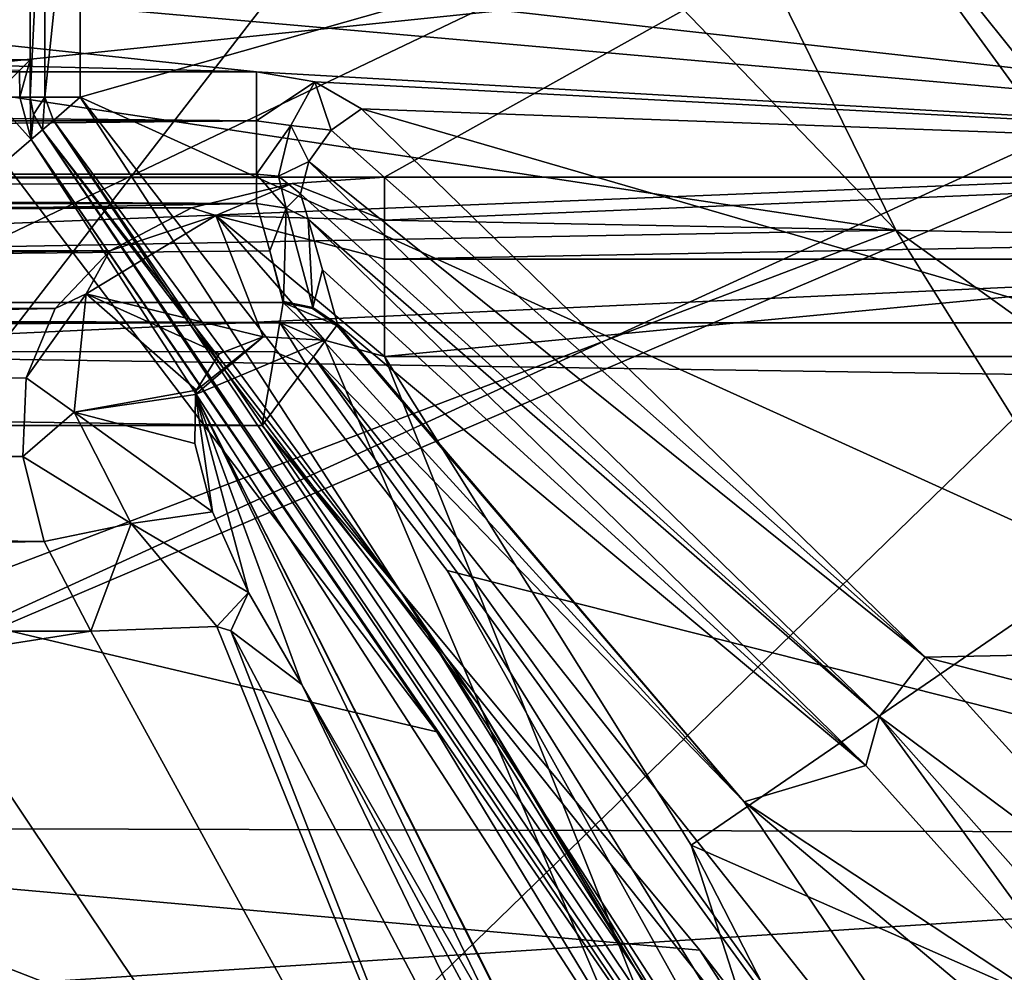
# Model space of a CAD drawing. Extents: x -252 to 252, y -10 to 685.
# Tile 589 of 656: x -105.02 to -103.05, y 614.68 to 616.58. Entities that reach past the tile are written whole.
import ezdxf

# ---------------------------------------------------------------- set-up
doc = ezdxf.new("R2010")
doc.units = 0
doc.header["$LTSCALE"] = 65.369103
for name, color, linetype in [('1634', 7, 'CONTINUOUS'), ('1637', 7, 'CONTINUOUS'), ('1638', 7, 'CONTINUOUS'), ('1656', 7, 'CONTINUOUS'), ('2515', 7, 'CONTINUOUS'), ('2516', 7, 'CONTINUOUS'), ('2517', 7, 'CONTINUOUS'), ('2519', 7, 'CONTINUOUS'), ('304', 7, 'CONTINUOUS'), ('307', 7, 'CONTINUOUS'), ('31', 7, 'CONTINUOUS'), ('313', 7, 'CONTINUOUS'), ('314', 7, 'CONTINUOUS'), ('315', 7, 'CONTINUOUS'), ('323', 7, 'CONTINUOUS'), ('324', 7, 'CONTINUOUS'), ('325', 7, 'CONTINUOUS'), ('334', 7, 'CONTINUOUS'), ('338', 7, 'CONTINUOUS'), ('339', 7, 'CONTINUOUS'), ('34', 7, 'CONTINUOUS'), ('340', 7, 'CONTINUOUS'), ('3593', 7, 'CONTINUOUS'), ('3598', 7, 'CONTINUOUS'), ('3599', 7, 'CONTINUOUS'), ('360', 7, 'CONTINUOUS'), ('3601', 7, 'CONTINUOUS'), ('3602', 7, 'CONTINUOUS'), ('3642', 7, 'CONTINUOUS'), ('3644', 7, 'CONTINUOUS'), ('3651', 7, 'CONTINUOUS'), ('3653', 7, 'CONTINUOUS'), ('3665', 7, 'CONTINUOUS'), ('3668', 7, 'CONTINUOUS'), ('3673', 7, 'CONTINUOUS'), ('3674', 7, 'CONTINUOUS'), ('370', 7, 'CONTINUOUS'), ('3906', 7, 'CONTINUOUS'), ('436', 7, 'CONTINUOUS'), ('438', 7, 'CONTINUOUS'), ('439', 7, 'CONTINUOUS'), ('440', 7, 'CONTINUOUS'), ('491', 7, 'CONTINUOUS'), ('492', 7, 'CONTINUOUS'), ('493', 7, 'CONTINUOUS'), ('513', 7, 'CONTINUOUS'), ('523', 7, 'CONTINUOUS')]:
    doc.layers.add(name, color=color, linetype=linetype)

msp = doc.modelspace()

# ---------------------------------------------------------------- linework, layer by layer
at = {"layer": '1634', "color": 7, "linetype": 'CONTINUOUS'}
msp.add_3dface([(-101.4597, 615.476, -15.5), (-99.8356, 616.9554, -15.5), (-103.5163, 618.112, -15.5), (-101.4597, 615.476, -15.5)], dxfattribs=at)
at = {"layer": '1637', "color": 7, "linetype": 'CONTINUOUS'}
for points in [[(-103.2697, 616.1594, -64.5), (-105.1649, 618.1292, -64.5), (-115.0627, 617.9379, -64.5), (-103.2697, 616.1594, -64.5)], [(-116.9199, 615.9082, -64.5), (-103.2697, 616.1594, -64.5), (-115.0627, 617.9379, -64.5), (-116.9199, 615.9082, -64.5)], [(-103.2697, 616.1594, -64.5), (-116.9199, 615.9082, -64.5), (-109.9999, 613.6, -64.5), (-103.2697, 616.1594, -64.5)], [(-101.6473, 613.5624, -64.5), (-103.2697, 616.1594, -64.5), (-109.9999, 613.6, -64.5), (-101.6473, 613.5624, -64.5)]]:
    msp.add_3dface(points, dxfattribs=at)
at = {"layer": '1638', "color": 7, "linetype": 'CONTINUOUS'}
for points in [[(-101.5457, 615.4242, -15.6), (-103.5882, 618.0433, -15.6), (-101.6301, 615.5586, -63.5), (-101.5457, 615.4242, -15.6)], [(-101.6301, 615.5586, -63.5), (-103.5882, 618.0433, -15.6), (-103.2668, 617.7064, -63.5), (-101.6301, 615.5586, -63.5)]]:
    msp.add_3dface(points, dxfattribs=at)
at = {"layer": '1656', "color": 7, "linetype": 'CONTINUOUS'}
for points in [[(-105.1649, 618.1292, -64.5), (-103.2697, 616.1594, -64.5), (-104.1001, 617.8471, -64.366), (-105.1649, 618.1292, -64.5)], [(-104.1001, 617.8471, -64.366), (-102.0458, 615.2804, -64.366), (-103.8443, 618.1093, -63.9995), (-104.1001, 617.8471, -64.366)], [(-103.2668, 617.7064, -63.5), (-103.8443, 618.1093, -63.9995), (-101.7363, 615.4764, -63.9995), (-103.2668, 617.7064, -63.5)], [(-103.8443, 618.1093, -63.9995), (-102.0458, 615.2804, -64.366), (-101.7363, 615.4764, -63.9995), (-103.8443, 618.1093, -63.9995)], [(-104.1001, 617.8471, -64.366), (-103.2697, 616.1594, -64.5), (-102.0458, 615.2804, -64.366), (-104.1001, 617.8471, -64.366)], [(-101.6301, 615.5586, -63.5), (-103.2668, 617.7064, -63.5), (-101.7363, 615.4764, -63.9995), (-101.6301, 615.5586, -63.5)], [(-103.2697, 616.1594, -64.5), (-101.6473, 613.5624, -64.5), (-102.0458, 615.2804, -64.366), (-103.2697, 616.1594, -64.5)]]:
    msp.add_3dface(points, dxfattribs=at)
at = {"layer": '2515', "color": 7, "linetype": 'CONTINUOUS'}
for points in [[(-101.7275, 615.764, -15.5293), (-103.5163, 618.112, -15.5), (-103.8977, 618.386, -15.5293), (-101.7275, 615.764, -15.5293)], [(-103.5882, 618.0433, -15.6), (-101.7275, 615.764, -15.5293), (-103.8977, 618.386, -15.5293), (-103.5882, 618.0433, -15.6)], [(-101.4597, 615.476, -15.5), (-103.5163, 618.112, -15.5), (-101.7275, 615.764, -15.5293), (-101.4597, 615.476, -15.5)], [(-103.5882, 618.0433, -15.6), (-101.5457, 615.4242, -15.6), (-101.7275, 615.764, -15.5293), (-103.5882, 618.0433, -15.6)]]:
    msp.add_3dface(points, dxfattribs=at)
at = {"layer": '2516', "color": 7, "linetype": 'CONTINUOUS'}
msp.add_3dface([(-104.5553, 614.3043, -68.3), (-115.3603, 614.4517, -68.3), (-105.6397, 615.9247, -68.3), (-104.5553, 614.3043, -68.3)], dxfattribs=at)
at = {"layer": '2517', "color": 7, "linetype": 'CONTINUOUS'}
msp.add_3dface([(-104.0211, 617.8068, -68.4), (-100.8601, 617.6495, -68.5), (-102.7498, 616.0589, -68.4), (-104.0211, 617.8068, -68.4)], dxfattribs=at)
at = {"layer": '2519', "color": 7, "linetype": 'CONTINUOUS'}
for points in [[(-105.6397, 615.9247, -68.3), (-106.8636, 617.1911, -68.3), (-104.0211, 617.8068, -68.4), (-105.6397, 615.9247, -68.3)], [(-105.6397, 615.9247, -68.3), (-104.0211, 617.8068, -68.4), (-102.7498, 616.0589, -68.4), (-105.6397, 615.9247, -68.3)], [(-104.5553, 614.3043, -68.3), (-105.6397, 615.9247, -68.3), (-102.7498, 616.0589, -68.4), (-104.5553, 614.3043, -68.3)], [(-104.5553, 614.3043, -68.3), (-102.7498, 616.0589, -68.4), (-101.6233, 613.9046, -68.4), (-104.5553, 614.3043, -68.3)]]:
    msp.add_3dface(points, dxfattribs=at)
at = {"layer": '304', "color": 7, "linetype": 'CONTINUOUS'}
for points in [[(-104.9, 616.4252, -58), (-104.9, 617.1, -58), (-102.5791, 617.0842, -58), (-104.9, 616.4252, -58)], [(-101.1123, 614.7056, -58), (-104.9, 616.4252, -58), (-102.5791, 617.0842, -58), (-101.1123, 614.7056, -58)], [(-104.1663, 615.479, -58), (-104.9, 616.4252, -58), (-101.1123, 614.7056, -58), (-104.1663, 615.479, -58)], [(-103.3722, 614.1962, -58), (-104.1663, 615.479, -58), (-101.1123, 614.7056, -58), (-103.3722, 614.1962, -58)], [(-99.9872, 612.0533, -58), (-103.3722, 614.1962, -58), (-101.1123, 614.7056, -58), (-99.9872, 612.0533, -58)]]:
    msp.add_3dface(points, dxfattribs=at)
at = {"layer": '307', "color": 7, "linetype": 'CONTINUOUS'}
for points in [[(-103.5475, 614.1, -11), (-109.45, 616.4, -11), (-104.1875, 615.1558, -11), (-103.5475, 614.1, -11)], [(-105.9, 614.1, -11), (-109.45, 616.4, -11), (-103.5475, 614.1, -11), (-105.9, 614.1, -11)], [(-109.45, 616.4, -11), (-105.0514, 616.2945, -11), (-104.1875, 615.1558, -11), (-109.45, 616.4, -11)]]:
    msp.add_3dface(points, dxfattribs=at)
at = {"layer": '31', "color": 7, "linetype": 'CONTINUOUS'}
for points in [[(-105.5427, 620.6052, 14.598), (-105.7088, 615.0882, 16.2751), (-104.2634, 619.7443, 14.6192), (-105.5427, 620.6052, 14.598)], [(-104.2634, 619.7443, 14.6192), (-105.7088, 615.0882, 16.2751), (-102.991, 618.6062, 14.643), (-104.2634, 619.7443, 14.6192)], [(-102.991, 618.6062, 14.643), (-105.7088, 615.0882, 16.2751), (-101.6068, 616.9661, 14.6699), (-102.991, 618.6062, 14.643)], [(-101.6068, 616.9661, 14.6699), (-105.7088, 615.0882, 16.2751), (-101.5376, 616.8702, 14.6714), (-101.6068, 616.9661, 14.6699)], [(-101.5376, 616.8702, 14.6714), (-105.7088, 615.0882, 16.2751), (-101.537, 611.5823, 15.8551), (-101.5376, 616.8702, 14.6714)], [(-105.7088, 615.0882, 16.2751), (-105.7088, 609.3346, 17.2892), (-101.537, 611.5823, 15.8551), (-105.7088, 615.0882, 16.2751)]]:
    msp.add_3dface(points, dxfattribs=at)
at = {"layer": '313', "color": 7, "linetype": 'CONTINUOUS'}
for points in [[(-109.5088, 616.5, -15.0416), (-115, 616.5, -43), (-105, 616.5, -11.1), (-109.5088, 616.5, -15.0416)], [(-105, 616.5, -11.1), (-115, 616.5, -43), (-105, 616.5, -43), (-105, 616.5, -11.1)], [(-109.45, 616.5, -14.9), (-109.5088, 616.5, -15.0416), (-105, 616.5, -11.1), (-109.45, 616.5, -14.9)], [(-109.45, 616.5, -11.1), (-109.45, 616.5, -14.9), (-105, 616.5, -11.1), (-109.45, 616.5, -11.1)]]:
    msp.add_3dface(points, dxfattribs=at)
at = {"layer": '314', "color": 7, "linetype": 'CONTINUOUS'}
for points in [[(-105, 616.5, -43), (-105, 617, -57.9), (-105, 616.4252, -57.9), (-105, 616.5, -43)], [(-105, 617, -57.9), (-105, 616.5, -43), (-105, 617, -43), (-105, 617, -57.9)], [(-105, 616.4252, -11.1), (-105, 616.5, -43), (-105, 616.4252, -57.9), (-105, 616.4252, -11.1)], [(-105, 616.5, -11.1), (-105, 616.5, -43), (-105, 616.4252, -11.1), (-105, 616.5, -11.1)]]:
    msp.add_3dface(points, dxfattribs=at)
at = {"layer": '315', "color": 7, "linetype": 'CONTINUOUS'}
for points in [[(-104.9757, 616.3599, -11.1), (-104.9757, 616.3599, -57.9), (-104.2483, 615.4217, -57.9), (-104.9757, 616.3599, -11.1)], [(-104.1044, 615.2114, -11.1), (-104.9757, 616.3599, -11.1), (-104.2483, 615.4217, -57.9), (-104.1044, 615.2114, -11.1)], [(-103.4599, 614.1481, -57.9), (-104.1044, 615.2114, -11.1), (-104.2483, 615.4217, -57.9), (-103.4599, 614.1481, -57.9)], [(-103.4599, 614.1481, -11.1), (-104.1044, 615.2114, -11.1), (-103.4599, 614.1481, -57.9), (-103.4599, 614.1481, -11.1)]]:
    msp.add_3dface(points, dxfattribs=at)
at = {"layer": '323', "color": 7, "linetype": 'CONTINUOUS'}
for points in [[(-117.0187, 617.2938, -7.6576), (-117.7436, 616.2653, -6.6518), (-102.8242, 617.0861, -7.4629), (-117.0187, 617.2938, -7.6576)], [(-102.8242, 617.0861, -7.4629), (-117.7436, 616.2653, -6.6518), (-115.7084, 616.2653, -6.6518), (-102.8242, 617.0861, -7.4629)], [(-104.2916, 616.2653, -6.6518), (-102.8242, 617.0861, -7.4629), (-115.7084, 616.2653, -6.6518), (-104.2916, 616.2653, -6.6518)], [(-102.2564, 616.2653, -6.6518), (-102.8242, 617.0861, -7.4629), (-104.2916, 616.2653, -6.6518), (-102.2564, 616.2653, -6.6518)], [(-115.432, 616.2367, -6.6223), (-104.2916, 616.2653, -6.6518), (-115.7084, 616.2653, -6.6518), (-115.432, 616.2367, -6.6223)], [(-104.4762, 616.2529, -6.639), (-104.2916, 616.2653, -6.6518), (-115.432, 616.2367, -6.6223), (-104.4762, 616.2529, -6.639)], [(-104.6776, 616.2041, -6.5886), (-104.4762, 616.2529, -6.639), (-115.432, 616.2367, -6.6223), (-104.6776, 616.2041, -6.5886)], [(-115.2111, 616.1524, -6.5348), (-104.6776, 616.2041, -6.5886), (-115.432, 616.2367, -6.6223), (-115.2111, 616.1524, -6.5348)], [(-104.841, 616.1178, -6.4986), (-104.6776, 616.2041, -6.5886), (-115.2111, 616.1524, -6.5348), (-104.841, 616.1178, -6.4986)], [(-115.0558, 616.0119, -6.3872), (-104.841, 616.1178, -6.4986), (-115.2111, 616.1524, -6.5348), (-115.0558, 616.0119, -6.3872)], [(-104.9502, 616.003, -6.3778), (-104.841, 616.1178, -6.4986), (-115.0558, 616.0119, -6.3872), (-104.9502, 616.003, -6.3778)], [(-114.9843, 615.8165, -6.1782), (-104.9502, 616.003, -6.3778), (-115.0558, 616.0119, -6.3872), (-114.9843, 615.8165, -6.1782)], [(-105.0082, 615.864, -6.2294), (-104.9502, 616.003, -6.3778), (-114.9843, 615.8165, -6.1782), (-105.0082, 615.864, -6.2294)], [(-105.0149, 615.7067, -6.0589), (-105.0082, 615.864, -6.2294), (-114.9843, 615.8165, -6.1782), (-105.0149, 615.7067, -6.0589)], [(-114.9917, 615.6639, -6.0119), (-105.0149, 615.7067, -6.0589), (-114.9843, 615.8165, -6.1782), (-114.9917, 615.6639, -6.0119)], [(-104.9719, 615.537, -5.8716), (-105.0149, 615.7067, -6.0589), (-114.9917, 615.6639, -6.0119), (-104.9719, 615.537, -5.8716)], [(-115.0416, 615.5048, -5.8357), (-104.9719, 615.537, -5.8716), (-114.9917, 615.6639, -6.0119), (-115.0416, 615.5048, -5.8357)], [(-115.1214, 615.3575, -5.6696), (-104.9719, 615.537, -5.8716), (-115.0416, 615.5048, -5.8357), (-115.1214, 615.3575, -5.6696)], [(-104.8787, 615.3575, -5.6696), (-104.9719, 615.537, -5.8716), (-115.1214, 615.3575, -5.6696), (-104.8787, 615.3575, -5.6696)], [(-103.9021, 613.5727, -3.4143), (-104.8787, 615.3575, -5.6696), (-116.088, 613.5942, -3.4446), (-103.9021, 613.5727, -3.4143)], [(-116.088, 613.5942, -3.4446), (-104.8787, 615.3575, -5.6696), (-115.1214, 615.3575, -5.6696), (-116.088, 613.5942, -3.4446)]]:
    msp.add_3dface(points, dxfattribs=at)
at = {"layer": '324', "color": 7, "linetype": 'CONTINUOUS'}
for points in [[(-103.6791, 614.9292, -6.5), (-102.2564, 615.9065, -6.5), (-104.2916, 615.9065, -6.5), (-103.6791, 614.9292, -6.5)], [(-101.1189, 613.8031, -6.5), (-102.2564, 615.9065, -6.5), (-103.6791, 614.9292, -6.5), (-101.1189, 613.8031, -6.5)], [(-103.0383, 613.6808, -6.5), (-101.1189, 613.8031, -6.5), (-103.6791, 614.9292, -6.5), (-103.0383, 613.6808, -6.5)]]:
    msp.add_3dface(points, dxfattribs=at)
at = {"layer": '325', "color": 7, "linetype": 'CONTINUOUS'}
msp.add_3dface([(-104.4571, 615.2509, -6), (-103.4466, 613.3712, -3.7037), (-103.8197, 614.1413, -6), (-104.4571, 615.2509, -6)], dxfattribs=at)
at = {"layer": '334', "color": 7, "linetype": 'CONTINUOUS'}
for points in [[(-104.6674, 615.8395, -6.3605), (-104.6696, 615.8304, -6.3536), (-104.5344, 615.9462, -6.4679), (-104.6674, 615.8395, -6.3605)], [(-104.5344, 615.9462, -6.4679), (-104.6696, 615.8304, -6.3536), (-104.4116, 615.9396, -6.4936), (-104.5344, 615.9462, -6.4679)], [(-104.6696, 615.8304, -6.3536), (-102.7356, 611.9973, -6.3536), (-104.4116, 615.9396, -6.4936), (-104.6696, 615.8304, -6.3536)], [(-104.6225, 615.9118, -6.4221), (-104.6674, 615.8395, -6.3605), (-104.5344, 615.9462, -6.4679), (-104.6225, 615.9118, -6.4221)], [(-102.7356, 611.9973, -6.3536), (-104.2916, 615.9065, -6.5), (-104.4116, 615.9396, -6.4936), (-102.7356, 611.9973, -6.3536)], [(-103.6791, 614.9292, -6.5), (-104.2916, 615.9065, -6.5), (-102.7356, 611.9973, -6.3536), (-103.6791, 614.9292, -6.5)], [(-104.6711, 615.7327, -6.2849), (-104.6355, 615.5961, -6.1981), (-104.6696, 615.8304, -6.3536), (-104.6711, 615.7327, -6.2849)], [(-104.6355, 615.5961, -6.1981), (-104.5636, 615.4347, -6.1028), (-104.6696, 615.8304, -6.3536), (-104.6355, 615.5961, -6.1981)], [(-104.4571, 615.2509, -6), (-103.8197, 614.1413, -6), (-104.6696, 615.8304, -6.3536), (-104.4571, 615.2509, -6)], [(-104.5636, 615.4347, -6.1028), (-104.4571, 615.2509, -6), (-104.6696, 615.8304, -6.3536), (-104.5636, 615.4347, -6.1028)], [(-103.8197, 614.1413, -6), (-103.1533, 612.6855, -6), (-104.6696, 615.8304, -6.3536), (-103.8197, 614.1413, -6)], [(-104.6696, 615.8304, -6.3536), (-103.1533, 612.6855, -6), (-102.7356, 611.9973, -6.3536), (-104.6696, 615.8304, -6.3536)], [(-103.0383, 613.6808, -6.5), (-103.6791, 614.9292, -6.5), (-102.7356, 611.9973, -6.3536), (-103.0383, 613.6808, -6.5)]]:
    msp.add_3dface(points, dxfattribs=at)
at = {"layer": '338', "color": 7, "linetype": 'CONTINUOUS'}
for points in [[(-102.2564, 616.2653, -6.6518), (-104.2916, 616.2653, -6.6518), (-104.2916, 616.1795, -6.5811), (-102.2564, 616.2653, -6.6518)], [(-102.2564, 616.1396, -6.5577), (-102.2564, 616.2653, -6.6518), (-104.2916, 616.1795, -6.5811), (-102.2564, 616.1396, -6.5577)], [(-104.2916, 616.1013, -6.5395), (-102.2564, 616.1396, -6.5577), (-104.2916, 616.1795, -6.5811), (-104.2916, 616.1013, -6.5395)], [(-102.2564, 616.1013, -6.5395), (-102.2564, 616.1396, -6.5577), (-104.2916, 616.1013, -6.5395), (-102.2564, 616.1013, -6.5395)], [(-104.2916, 615.9065, -6.5), (-102.2564, 615.9065, -6.5), (-102.2564, 616.1013, -6.5395), (-104.2916, 615.9065, -6.5)], [(-104.2916, 615.9065, -6.5), (-102.2564, 616.1013, -6.5395), (-104.2916, 616.1013, -6.5395), (-104.2916, 615.9065, -6.5)]]:
    msp.add_3dface(points, dxfattribs=at)
at = {"layer": '339', "color": 7, "linetype": 'CONTINUOUS'}
for points in [[(-104.2916, 616.2653, -6.6518), (-104.4762, 616.2529, -6.639), (-104.2916, 616.1795, -6.5811), (-104.2916, 616.2653, -6.6518)], [(-104.4762, 616.2529, -6.639), (-104.6776, 616.2041, -6.5886), (-104.6287, 616.1889, -6.5751), (-104.4762, 616.2529, -6.639)], [(-104.2916, 616.1795, -6.5811), (-104.4762, 616.2529, -6.639), (-104.6287, 616.1889, -6.5751), (-104.2916, 616.1795, -6.5811)], [(-104.6287, 616.1889, -6.5751), (-104.841, 616.1178, -6.4986), (-104.8883, 616.0317, -6.41), (-104.6287, 616.1889, -6.5751)], [(-104.5344, 615.9462, -6.4679), (-104.6287, 616.1889, -6.5751), (-104.8883, 616.0317, -6.41), (-104.5344, 615.9462, -6.4679)], [(-104.6776, 616.2041, -6.5886), (-104.841, 616.1178, -6.4986), (-104.6287, 616.1889, -6.5751), (-104.6776, 616.2041, -6.5886)], [(-104.5344, 615.9462, -6.4679), (-104.4116, 615.9396, -6.4936), (-104.6287, 616.1889, -6.5751), (-104.5344, 615.9462, -6.4679)], [(-104.4116, 615.9396, -6.4936), (-104.2916, 615.9065, -6.5), (-104.6287, 616.1889, -6.5751), (-104.4116, 615.9396, -6.4936)], [(-104.2916, 615.9065, -6.5), (-104.2916, 616.1013, -6.5395), (-104.6287, 616.1889, -6.5751), (-104.2916, 615.9065, -6.5)], [(-104.2916, 616.1013, -6.5395), (-104.2916, 616.1795, -6.5811), (-104.6287, 616.1889, -6.5751), (-104.2916, 616.1013, -6.5395)], [(-104.841, 616.1178, -6.4986), (-104.9502, 616.003, -6.3778), (-104.8883, 616.0317, -6.41), (-104.841, 616.1178, -6.4986)], [(-104.9502, 616.003, -6.3778), (-105.0082, 615.864, -6.2294), (-104.8883, 616.0317, -6.41), (-104.9502, 616.003, -6.3778)], [(-104.8883, 616.0317, -6.41), (-105.0082, 615.864, -6.2294), (-104.9121, 615.7957, -6.1721), (-104.8883, 616.0317, -6.41)], [(-104.6674, 615.8395, -6.3605), (-104.8883, 616.0317, -6.41), (-104.9121, 615.7957, -6.1721), (-104.6674, 615.8395, -6.3605)], [(-104.6225, 615.9118, -6.4221), (-104.5344, 615.9462, -6.4679), (-104.8883, 616.0317, -6.41), (-104.6225, 615.9118, -6.4221)], [(-104.6674, 615.8395, -6.3605), (-104.6225, 615.9118, -6.4221), (-104.8883, 616.0317, -6.41), (-104.6674, 615.8395, -6.3605)], [(-105.0082, 615.864, -6.2294), (-105.0149, 615.7067, -6.0589), (-104.9121, 615.7957, -6.1721), (-105.0082, 615.864, -6.2294)], [(-104.6696, 615.8304, -6.3536), (-104.6674, 615.8395, -6.3605), (-104.9121, 615.7957, -6.1721), (-104.6696, 615.8304, -6.3536)], [(-104.6711, 615.7327, -6.2849), (-104.6696, 615.8304, -6.3536), (-104.9121, 615.7957, -6.1721), (-104.6711, 615.7327, -6.2849)], [(-104.9121, 615.7957, -6.1721), (-105.0149, 615.7067, -6.0589), (-104.7979, 615.5729, -5.9685), (-104.9121, 615.7957, -6.1721)], [(-104.6355, 615.5961, -6.1981), (-104.6711, 615.7327, -6.2849), (-104.9121, 615.7957, -6.1721), (-104.6355, 615.5961, -6.1981)], [(-104.6355, 615.5961, -6.1981), (-104.9121, 615.7957, -6.1721), (-104.7979, 615.5729, -5.9685), (-104.6355, 615.5961, -6.1981)], [(-105.0149, 615.7067, -6.0589), (-104.9719, 615.537, -5.8716), (-104.7979, 615.5729, -5.9685), (-105.0149, 615.7067, -6.0589)], [(-104.5636, 615.4347, -6.1028), (-104.6355, 615.5961, -6.1981), (-104.7979, 615.5729, -5.9685), (-104.5636, 615.4347, -6.1028)], [(-104.9719, 615.537, -5.8716), (-104.8787, 615.3575, -5.6696), (-104.7979, 615.5729, -5.9685), (-104.9719, 615.537, -5.8716)], [(-104.7979, 615.5729, -5.9685), (-104.8787, 615.3575, -5.6696), (-104.627, 615.3666, -5.8028), (-104.7979, 615.5729, -5.9685)], [(-104.5636, 615.4347, -6.1028), (-104.7979, 615.5729, -5.9685), (-104.627, 615.3666, -5.8028), (-104.5636, 615.4347, -6.1028)], [(-104.5636, 615.4347, -6.1028), (-104.627, 615.3666, -5.8028), (-104.5991, 615.3583, -5.8258), (-104.5636, 615.4347, -6.1028)], [(-104.4571, 615.2509, -6), (-104.5636, 615.4347, -6.1028), (-104.5991, 615.3583, -5.8258), (-104.4571, 615.2509, -6)]]:
    msp.add_3dface(points, dxfattribs=at)
at = {"layer": '34', "color": 7, "linetype": 'CONTINUOUS'}
for points in [[(-107.6332, 614.9121, 15.5503), (-107.6435, 620.4873, 13.8797), (-102.9786, 617.1385, 13.9967), (-107.6332, 614.9121, 15.5503)], [(-102.9787, 611.7579, 15.2432), (-107.6332, 614.9121, 15.5503), (-102.9786, 617.1385, 13.9967), (-102.9787, 611.7579, 15.2432)], [(-107.6332, 609.2389, 16.5494), (-107.6332, 614.9121, 15.5503), (-102.9787, 611.7579, 15.2432), (-107.6332, 609.2389, 16.5494)]]:
    msp.add_3dface(points, dxfattribs=at)
at = {"layer": '340', "color": 7, "linetype": 'CONTINUOUS'}
for points in [[(-104.8787, 615.3575, -5.6696), (-103.9021, 613.5727, -3.4143), (-104.627, 615.3666, -5.8028), (-104.8787, 615.3575, -5.6696)], [(-104.627, 615.3666, -5.8028), (-103.9021, 613.5727, -3.4143), (-104.5991, 615.3583, -5.8258), (-104.627, 615.3666, -5.8028)], [(-104.5991, 615.3583, -5.8258), (-103.9021, 613.5727, -3.4143), (-103.4489, 613.1735, -3.0196), (-104.5991, 615.3583, -5.8258)], [(-104.4571, 615.2509, -6), (-104.5991, 615.3583, -5.8258), (-103.4489, 613.1735, -3.0196), (-104.4571, 615.2509, -6)], [(-103.4466, 613.3712, -3.7037), (-104.4571, 615.2509, -6), (-103.4489, 613.1735, -3.0196), (-103.4466, 613.3712, -3.7037)]]:
    msp.add_3dface(points, dxfattribs=at)
at = {"layer": '3593', "color": 7, "linetype": 'CONTINUOUS'}
for points in [[(-101.652, 616.8482, 13.5), (-119.5058, 615.0023, 13.5), (-100.4654, 614.9495, 13.5), (-101.652, 616.8482, 13.5)], [(-119.5058, 615.0023, 13.5), (-101.652, 616.8482, 13.5), (-110, 616.5836, 13.5), (-119.5058, 615.0023, 13.5)], [(-119.5058, 615.0023, 13.5), (-120.1694, 613.6667, 13.5), (-100.4654, 614.9495, 13.5), (-119.5058, 615.0023, 13.5)], [(-100.4654, 614.9495, 13.5), (-120.1694, 613.6667, 13.5), (-99.298, 612.3731, 13.5), (-100.4654, 614.9495, 13.5)]]:
    msp.add_3dface(points, dxfattribs=at)
at = {"layer": '3598', "color": 7, "linetype": 'CONTINUOUS'}
for points in [[(-101.9738, 617.2243, 7.4348), (-101.313, 616.2907, 6.3751), (-109.3455, 617.193, 7.4023), (-101.9738, 617.2243, 7.4348)], [(-101.313, 616.2907, 6.3751), (-110, 617.0574, 7.2596), (-109.3455, 617.193, 7.4023), (-101.313, 616.2907, 6.3751)], [(-104.5479, 616.4757, 6.6016), (-118.3345, 616.806, 6.9847), (-110, 617.0574, 7.2596), (-104.5479, 616.4757, 6.6016)], [(-101.313, 616.2907, 6.3751), (-104.5479, 616.4757, 6.6016), (-110, 617.0574, 7.2596), (-101.313, 616.2907, 6.3751)], [(-115.4521, 616.4757, 6.6016), (-118.3345, 616.806, 6.9847), (-104.5479, 616.4757, 6.6016), (-115.4521, 616.4757, 6.6016)], [(-104.5479, 616.4757, 6.6016), (-101.313, 616.2907, 6.3751), (-104.4312, 616.4558, 6.5777), (-104.5479, 616.4757, 6.6016)], [(-104.4312, 616.4558, 6.5777), (-101.313, 616.2907, 6.3751), (-104.3379, 616.4017, 6.5121), (-104.4312, 616.4558, 6.5777)], [(-104.3379, 616.4017, 6.5121), (-100.7425, 615.3563, 5.0707), (-103.2107, 615.3053, 4.9903), (-104.3379, 616.4017, 6.5121)], [(-101.313, 616.2907, 6.3751), (-100.7425, 615.3563, 5.0707), (-104.3379, 616.4017, 6.5121), (-101.313, 616.2907, 6.3751)], [(-100.7425, 615.3563, 5.0707), (-100.3129, 614.5549, 3.6505), (-103.2107, 615.3053, 4.9903), (-100.7425, 615.3563, 5.0707)], [(-103.2107, 615.3053, 4.9903), (-100.3129, 614.5549, 3.6505), (-102.6914, 614.7313, 3.9958), (-103.2107, 615.3053, 4.9903)]]:
    msp.add_3dface(points, dxfattribs=at)
at = {"layer": '3599', "color": 7, "linetype": 'CONTINUOUS'}
for points in [[(-117.3869, 613.0688, 8), (-115.4629, 615.7687, 8), (-102.6916, 613.2121, 8), (-117.3869, 613.0688, 8)], [(-102.6916, 613.2121, 8), (-115.4629, 615.7687, 8), (-103.6613, 614.7194, 8), (-102.6916, 613.2121, 8)], [(-115.4629, 615.7687, 8), (-104.5365, 615.7687, 8), (-103.6613, 614.7194, 8), (-115.4629, 615.7687, 8)]]:
    msp.add_3dface(points, dxfattribs=at)
at = {"layer": '360', "color": 7, "linetype": 'CONTINUOUS'}
for points in [[(-102.2564, 616.2653, -6.6518), (-102.0025, 616.283, -6.7907), (-103.3027, 618.0265, -8.4251), (-102.2564, 616.2653, -6.6518)], [(-102.8242, 617.0861, -7.4629), (-102.2564, 616.2653, -6.6518), (-103.3027, 618.0265, -8.4251), (-102.8242, 617.0861, -7.4629)], [(-102.0025, 616.283, -6.7907), (-102.4205, 617.0372, -7.8256), (-103.3027, 618.0265, -8.4251), (-102.0025, 616.283, -6.7907)]]:
    msp.add_3dface(points, dxfattribs=at)
at = {"layer": '3601', "color": 7, "linetype": 'CONTINUOUS'}
for points in [[(-104.5479, 616.2127, 6.6716), (-104.5213, 616.1177, 7.2102), (-115.5059, 616.0149, 7.7934), (-104.5479, 616.2127, 6.6716)], [(-115.4521, 616.2127, 6.6716), (-104.5479, 616.2127, 6.6716), (-115.5059, 616.0149, 7.7934), (-115.4521, 616.2127, 6.6716)], [(-104.5213, 616.1177, 7.2102), (-104.4941, 616.0149, 7.7934), (-115.5059, 616.0149, 7.7934), (-104.5213, 616.1177, 7.2102)], [(-104.4939, 616.0164, 7.7847), (-104.4941, 616.0149, 7.7934), (-104.5213, 616.1177, 7.2102), (-104.4939, 616.0164, 7.7847)]]:
    msp.add_3dface(points, dxfattribs=at)
at = {"layer": '3602', "color": 7, "linetype": 'CONTINUOUS'}
for points in [[(-104.4445, 616.1811, 6.5942), (-103.3299, 615.0891, 5.0569), (-104.4154, 616.0798, 7.1632), (-104.4445, 616.1811, 6.5942)], [(-104.4154, 616.0798, 7.1632), (-103.3299, 615.0891, 5.0569), (-104.3855, 615.9715, 7.7718), (-104.4154, 616.0798, 7.1632)], [(-104.3855, 615.9715, 7.7718), (-103.3299, 615.0891, 5.0569), (-103.5728, 615.0159, 7.7718), (-104.3855, 615.9715, 7.7718)], [(-103.3299, 615.0891, 5.0569), (-102.8155, 614.5164, 4.0523), (-103.5728, 615.0159, 7.7718), (-103.3299, 615.0891, 5.0569)], [(-102.8155, 614.5164, 4.0523), (-102.3897, 614.0186, 3.0027), (-103.5728, 615.0159, 7.7718), (-102.8155, 614.5164, 4.0523)], [(-103.5728, 615.0159, 7.7718), (-102.3897, 614.0186, 3.0027), (-102.6798, 613.6908, 7.7718), (-103.5728, 615.0159, 7.7718)]]:
    msp.add_3dface(points, dxfattribs=at)
at = {"layer": '3642', "color": 7, "linetype": 'CONTINUOUS'}
for points in [[(-115.4521, 616.3782, 6.5487), (-115.4521, 616.4757, 6.6016), (-104.5479, 616.3782, 6.5487), (-115.4521, 616.3782, 6.5487)], [(-115.4521, 616.4757, 6.6016), (-104.5479, 616.4757, 6.6016), (-104.5479, 616.3782, 6.5487), (-115.4521, 616.4757, 6.6016)], [(-115.4521, 616.271, 6.5772), (-115.4521, 616.3782, 6.5487), (-104.5479, 616.3782, 6.5487), (-115.4521, 616.271, 6.5772)], [(-104.5479, 616.271, 6.5772), (-115.4521, 616.271, 6.5772), (-104.5479, 616.3782, 6.5487), (-104.5479, 616.271, 6.5772)], [(-104.5479, 616.2127, 6.6716), (-115.4521, 616.271, 6.5772), (-104.5479, 616.271, 6.5772), (-104.5479, 616.2127, 6.6716)], [(-104.5479, 616.2127, 6.6716), (-115.4521, 616.2127, 6.6716), (-115.4521, 616.271, 6.5772), (-104.5479, 616.2127, 6.6716)]]:
    msp.add_3dface(points, dxfattribs=at)
at = {"layer": '3644', "color": 7, "linetype": 'CONTINUOUS'}
for points in [[(-104.5213, 616.1177, 7.2102), (-104.5479, 616.2127, 6.6716), (-104.4882, 616.2034, 6.651), (-104.5213, 616.1177, 7.2102)], [(-104.4939, 616.0164, 7.7847), (-104.5213, 616.1177, 7.2102), (-104.4882, 616.2034, 6.651), (-104.4939, 616.0164, 7.7847)], [(-104.435, 616.005, 7.78), (-104.4939, 616.0164, 7.7847), (-104.4882, 616.2034, 6.651), (-104.435, 616.005, 7.78)], [(-104.4445, 616.1811, 6.5942), (-104.435, 616.005, 7.78), (-104.4882, 616.2034, 6.651), (-104.4445, 616.1811, 6.5942)], [(-104.4445, 616.1811, 6.5942), (-104.4154, 616.0798, 7.1632), (-104.435, 616.005, 7.78), (-104.4445, 616.1811, 6.5942)], [(-104.4154, 616.0798, 7.1632), (-104.3855, 615.9715, 7.7718), (-104.435, 616.005, 7.78), (-104.4154, 616.0798, 7.1632)]]:
    msp.add_3dface(points, dxfattribs=at)
at = {"layer": '3651', "color": 7, "linetype": 'CONTINUOUS'}
for points in [[(-104.3379, 616.4017, 6.5121), (-103.2107, 615.3053, 4.9903), (-104.3983, 616.359, 6.4911), (-104.3379, 616.4017, 6.5121)], [(-103.2107, 615.3053, 4.9903), (-104.4429, 616.2969, 6.5007), (-104.3983, 616.359, 6.4911), (-103.2107, 615.3053, 4.9903)], [(-104.4597, 616.2319, 6.5384), (-104.4429, 616.2969, 6.5007), (-103.3023, 615.187, 4.9405), (-104.4597, 616.2319, 6.5384)], [(-104.4429, 616.2969, 6.5007), (-103.2107, 615.3053, 4.9903), (-103.3023, 615.187, 4.9405), (-104.4429, 616.2969, 6.5007)], [(-104.4445, 616.1811, 6.5942), (-104.4597, 616.2319, 6.5384), (-103.3023, 615.187, 4.9405), (-104.4445, 616.1811, 6.5942)], [(-103.3299, 615.0891, 5.0569), (-104.4445, 616.1811, 6.5942), (-103.3023, 615.187, 4.9405), (-103.3299, 615.0891, 5.0569)], [(-103.2107, 615.3053, 4.9903), (-102.6914, 614.7313, 3.9958), (-103.3023, 615.187, 4.9405), (-103.2107, 615.3053, 4.9903)], [(-102.8155, 614.5164, 4.0523), (-103.3299, 615.0891, 5.0569), (-103.3023, 615.187, 4.9405), (-102.8155, 614.5164, 4.0523)], [(-102.4473, 614.2232, 3.1173), (-102.8155, 614.5164, 4.0523), (-103.3023, 615.187, 4.9405), (-102.4473, 614.2232, 3.1173)], [(-102.6914, 614.7313, 3.9958), (-102.4473, 614.2232, 3.1173), (-103.3023, 615.187, 4.9405), (-102.6914, 614.7313, 3.9958)]]:
    msp.add_3dface(points, dxfattribs=at)
at = {"layer": '3653', "color": 7, "linetype": 'CONTINUOUS'}
for points in [[(-104.5479, 616.4757, 6.6016), (-104.4312, 616.4558, 6.5777), (-104.5479, 616.3782, 6.5487), (-104.5479, 616.4757, 6.6016)], [(-104.5479, 616.3782, 6.5487), (-104.4312, 616.4558, 6.5777), (-104.4791, 616.3684, 6.534), (-104.5479, 616.3782, 6.5487)], [(-104.4791, 616.3684, 6.534), (-104.4312, 616.4558, 6.5777), (-104.3983, 616.359, 6.4911), (-104.4791, 616.3684, 6.534)], [(-104.4312, 616.4558, 6.5777), (-104.3379, 616.4017, 6.5121), (-104.3983, 616.359, 6.4911), (-104.4312, 616.4558, 6.5777)], [(-104.5479, 616.271, 6.5772), (-104.5479, 616.3782, 6.5487), (-104.4791, 616.3684, 6.534), (-104.5479, 616.271, 6.5772)], [(-104.5035, 616.267, 6.5643), (-104.5479, 616.271, 6.5772), (-104.4791, 616.3684, 6.534), (-104.5035, 616.267, 6.5643)], [(-104.5035, 616.267, 6.5643), (-104.4791, 616.3684, 6.534), (-104.4429, 616.2969, 6.5007), (-104.5035, 616.267, 6.5643)], [(-104.4429, 616.2969, 6.5007), (-104.4791, 616.3684, 6.534), (-104.3983, 616.359, 6.4911), (-104.4429, 616.2969, 6.5007)], [(-104.4597, 616.2319, 6.5384), (-104.5035, 616.267, 6.5643), (-104.4429, 616.2969, 6.5007), (-104.4597, 616.2319, 6.5384)], [(-104.4882, 616.2034, 6.651), (-104.5479, 616.2127, 6.6716), (-104.5479, 616.271, 6.5772), (-104.4882, 616.2034, 6.651)], [(-104.4882, 616.2034, 6.651), (-104.5479, 616.271, 6.5772), (-104.5035, 616.267, 6.5643), (-104.4882, 616.2034, 6.651)], [(-104.4882, 616.2034, 6.651), (-104.5035, 616.267, 6.5643), (-104.4597, 616.2319, 6.5384), (-104.4882, 616.2034, 6.651)], [(-104.4445, 616.1811, 6.5942), (-104.4882, 616.2034, 6.651), (-104.4597, 616.2319, 6.5384), (-104.4445, 616.1811, 6.5942)]]:
    msp.add_3dface(points, dxfattribs=at)
at = {"layer": '3665', "color": 7, "linetype": 'CONTINUOUS'}
for points in [[(-104.3869, 615.9688, 7.7934), (-103.5728, 615.0159, 7.7718), (-104.4114, 615.9358, 7.8922), (-104.3869, 615.9688, 7.7934)], [(-104.386, 615.9703, 7.7827), (-103.5728, 615.0159, 7.7718), (-104.3869, 615.9688, 7.7934), (-104.386, 615.9703, 7.7827)], [(-104.3855, 615.9715, 7.7718), (-103.5728, 615.0159, 7.7718), (-104.386, 615.9703, 7.7827), (-104.3855, 615.9715, 7.7718)], [(-103.5728, 615.0159, 7.7718), (-104.4338, 615.9058, 7.9344), (-104.4114, 615.9358, 7.8922), (-103.5728, 615.0159, 7.7718)], [(-104.4338, 615.9058, 7.9344), (-102.4826, 613.1832, 7.9343), (-104.4468, 615.8884, 7.952), (-104.4338, 615.9058, 7.9344)], [(-102.6798, 613.6908, 7.7718), (-102.4826, 613.1832, 7.9343), (-104.4338, 615.9058, 7.9344), (-102.6798, 613.6908, 7.7718)], [(-103.5728, 615.0159, 7.7718), (-102.6798, 613.6908, 7.7718), (-104.4338, 615.9058, 7.9344), (-103.5728, 615.0159, 7.7718)], [(-102.4826, 613.1832, 7.9343), (-104.5365, 615.7687, 8), (-104.4468, 615.8884, 7.952), (-102.4826, 613.1832, 7.9343)], [(-103.6613, 614.7194, 8), (-104.5365, 615.7687, 8), (-102.4826, 613.1832, 7.9343), (-103.6613, 614.7194, 8)], [(-102.6916, 613.2121, 8), (-103.6613, 614.7194, 8), (-102.4826, 613.1832, 7.9343), (-102.6916, 613.2121, 8)]]:
    msp.add_3dface(points, dxfattribs=at)
at = {"layer": '3668', "color": 7, "linetype": 'CONTINUOUS'}
for points in [[(-115.5059, 616.0149, 7.7934), (-104.4941, 616.0149, 7.7934), (-104.501, 615.9744, 7.8922), (-115.5059, 616.0149, 7.7934)], [(-115.5059, 616.0149, 7.7934), (-104.501, 615.9744, 7.8922), (-115.4907, 615.9265, 7.9439), (-115.5059, 616.0149, 7.7934)], [(-104.501, 615.9744, 7.8922), (-104.5111, 615.9161, 7.952), (-115.4907, 615.9265, 7.9439), (-104.501, 615.9744, 7.8922)], [(-104.5111, 615.9161, 7.952), (-104.5365, 615.7687, 8), (-115.4907, 615.9265, 7.9439), (-104.5111, 615.9161, 7.952)], [(-104.5365, 615.7687, 8), (-115.4629, 615.7687, 8), (-115.4907, 615.9265, 7.9439), (-104.5365, 615.7687, 8)]]:
    msp.add_3dface(points, dxfattribs=at)
at = {"layer": '3673', "color": 7, "linetype": 'CONTINUOUS'}
for points in [[(-104.501, 615.9744, 7.8922), (-104.4941, 616.0149, 7.7934), (-104.4114, 615.9358, 7.8922), (-104.501, 615.9744, 7.8922)], [(-104.3869, 615.9688, 7.7934), (-104.4941, 616.0149, 7.7934), (-104.4359, 616.0025, 7.7956), (-104.3869, 615.9688, 7.7934)], [(-104.4941, 616.0149, 7.7934), (-104.3869, 615.9688, 7.7934), (-104.4114, 615.9358, 7.8922), (-104.4941, 616.0149, 7.7934)], [(-104.5111, 615.9161, 7.952), (-104.501, 615.9744, 7.8922), (-104.4468, 615.8884, 7.952), (-104.5111, 615.9161, 7.952)], [(-104.4338, 615.9058, 7.9344), (-104.501, 615.9744, 7.8922), (-104.4114, 615.9358, 7.8922), (-104.4338, 615.9058, 7.9344)], [(-104.501, 615.9744, 7.8922), (-104.4338, 615.9058, 7.9344), (-104.4468, 615.8884, 7.952), (-104.501, 615.9744, 7.8922)], [(-104.5365, 615.7687, 8), (-104.5111, 615.9161, 7.952), (-104.4468, 615.8884, 7.952), (-104.5365, 615.7687, 8)]]:
    msp.add_3dface(points, dxfattribs=at)
at = {"layer": '3674', "color": 7, "linetype": 'CONTINUOUS'}
for points in [[(-104.4941, 616.0149, 7.7934), (-104.4939, 616.0164, 7.7847), (-104.435, 616.005, 7.78), (-104.4941, 616.0149, 7.7934)], [(-104.4941, 616.0149, 7.7934), (-104.435, 616.005, 7.78), (-104.4359, 616.0025, 7.7956), (-104.4941, 616.0149, 7.7934)], [(-104.435, 616.005, 7.78), (-104.3869, 615.9688, 7.7934), (-104.4359, 616.0025, 7.7956), (-104.435, 616.005, 7.78)], [(-104.435, 616.005, 7.78), (-104.3855, 615.9715, 7.7718), (-104.386, 615.9703, 7.7827), (-104.435, 616.005, 7.78)], [(-104.435, 616.005, 7.78), (-104.386, 615.9703, 7.7827), (-104.3869, 615.9688, 7.7934), (-104.435, 616.005, 7.78)]]:
    msp.add_3dface(points, dxfattribs=at)
at = {"layer": '370', "color": 7, "linetype": 'CONTINUOUS'}
for points in [[(-105, 616.5, -43), (-115, 616.5, -43), (-105, 617, -43), (-105, 616.5, -43)], [(-115, 616.5, -43), (-115, 617, -43), (-105, 617, -43), (-115, 616.5, -43)]]:
    msp.add_3dface(points, dxfattribs=at)
at = {"layer": '3906', "color": 7, "linetype": 'CONTINUOUS'}
for points in [[(-110, 620, -9.5263), (-9.9, 620, -9.5263), (-9.9, 615.9737, -5.5), (-110, 620, -9.5263)], [(-110, 620, 9.5263), (-110, 615.9737, 5.5), (-9.9, 620, 9.5263), (-110, 620, 9.5263)], [(-110, 615.9737, -5.5), (-110, 620, -9.5263), (-9.9, 615.9737, -5.5), (-110, 615.9737, -5.5)], [(-110, 615.9737, 5.5), (-9.9, 615.9737, 5.5), (-9.9, 620, 9.5263), (-110, 615.9737, 5.5)], [(-110, 615.9737, -5.5), (-9.9, 615.9737, -5.5), (-9.9, 614.5), (-110, 615.9737, -5.5)], [(-110, 614.5), (-9.9, 614.5), (-9.9, 615.9737, 5.5), (-110, 614.5)], [(-110, 614.5), (-110, 615.9737, -5.5), (-9.9, 614.5), (-110, 614.5)], [(-110, 615.9737, 5.5), (-110, 614.5), (-9.9, 615.9737, 5.5), (-110, 615.9737, 5.5)]]:
    msp.add_3dface(points, dxfattribs=at)
at = {"layer": '436', "color": 7, "linetype": 'CONTINUOUS'}
for points in [[(-104.9937, 616.3904, -11.1), (-105, 616.4252, -11.1), (-104.9937, 616.3904, -57.9), (-104.9937, 616.3904, -11.1)], [(-105, 616.4252, -11.1), (-105, 616.4252, -57.9), (-104.9937, 616.3904, -57.9), (-105, 616.4252, -11.1)], [(-104.9757, 616.3599, -57.9), (-104.9937, 616.3904, -11.1), (-104.9937, 616.3904, -57.9), (-104.9757, 616.3599, -57.9)], [(-104.9757, 616.3599, -57.9), (-104.9757, 616.3599, -11.1), (-104.9937, 616.3904, -11.1), (-104.9757, 616.3599, -57.9)]]:
    msp.add_3dface(points, dxfattribs=at)
at = {"layer": '438', "color": 7, "linetype": 'CONTINUOUS'}
for points in [[(-105.0212, 616.4788, -11.0385), (-105, 616.5, -11.1), (-105.0209, 616.4252, -11.0388), (-105.0212, 616.4788, -11.0385)], [(-105, 616.5, -11.1), (-105, 616.4252, -11.1), (-105.0209, 616.4252, -11.0388), (-105, 616.5, -11.1)], [(-105.0748, 616.4252, -11.0032), (-105.0212, 616.4788, -11.0385), (-105.0209, 616.4252, -11.0388), (-105.0748, 616.4252, -11.0032)]]:
    msp.add_3dface(points, dxfattribs=at)
at = {"layer": '439', "color": 7, "linetype": 'CONTINUOUS'}
for points in [[(-105.0748, 616.4252, -11.0032), (-105.0209, 616.4252, -11.0388), (-104.9979, 616.3407, -11.0293), (-105.0748, 616.4252, -11.0032)], [(-105.0514, 616.2945, -11), (-105.0748, 616.4252, -11.0032), (-104.9979, 616.3407, -11.0293), (-105.0514, 616.2945, -11)], [(-105.0209, 616.4252, -11.0388), (-105, 616.4252, -11.1), (-104.9979, 616.3407, -11.0293), (-105.0209, 616.4252, -11.0388)], [(-105, 616.4252, -11.1), (-104.9937, 616.3904, -11.1), (-104.9979, 616.3407, -11.0293), (-105, 616.4252, -11.1)], [(-104.9937, 616.3904, -11.1), (-104.9757, 616.3599, -11.1), (-104.9979, 616.3407, -11.0293), (-104.9937, 616.3904, -11.1)]]:
    msp.add_3dface(points, dxfattribs=at)
at = {"layer": '440', "color": 7, "linetype": 'CONTINUOUS'}
for points in [[(-104.9979, 616.3407, -11.0293), (-104.9757, 616.3599, -11.1), (-103.4831, 614.1354, -11.0322), (-104.9979, 616.3407, -11.0293)], [(-104.9757, 616.3599, -11.1), (-104.1044, 615.2114, -11.1), (-103.4701, 614.1425, -11.0531), (-104.9757, 616.3599, -11.1)], [(-103.4831, 614.1354, -11.0322), (-104.9757, 616.3599, -11.1), (-103.4701, 614.1425, -11.0531), (-103.4831, 614.1354, -11.0322)], [(-104.1875, 615.1558, -11), (-105.0514, 616.2945, -11), (-104.9979, 616.3407, -11.0293), (-104.1875, 615.1558, -11)], [(-103.5475, 614.1, -11), (-104.9979, 616.3407, -11.0293), (-103.4831, 614.1354, -11.0322), (-103.5475, 614.1, -11)], [(-103.5475, 614.1, -11), (-104.1875, 615.1558, -11), (-104.9979, 616.3407, -11.0293), (-103.5475, 614.1, -11)], [(-104.1044, 615.2114, -11.1), (-103.4599, 614.1481, -11.1), (-103.4701, 614.1425, -11.0531), (-104.1044, 615.2114, -11.1)]]:
    msp.add_3dface(points, dxfattribs=at)
at = {"layer": '491', "color": 7, "linetype": 'CONTINUOUS'}
for points in [[(-104.9707, 617.0293, -57.9707), (-104.9, 617.1, -58), (-104.9708, 616.4252, -57.9706), (-104.9707, 617.0293, -57.9707)], [(-104.9, 617.1, -58), (-104.9, 616.4252, -58), (-104.9708, 616.4252, -57.9706), (-104.9, 617.1, -58)], [(-105, 616.4252, -57.9), (-105, 617, -57.9), (-104.9707, 617.0293, -57.9707), (-105, 616.4252, -57.9)], [(-105, 616.4252, -57.9), (-104.9707, 617.0293, -57.9707), (-104.9708, 616.4252, -57.9706), (-105, 616.4252, -57.9)]]:
    msp.add_3dface(points, dxfattribs=at)
at = {"layer": '492', "color": 7, "linetype": 'CONTINUOUS'}
for points in [[(-104.9937, 616.3904, -57.9), (-105, 616.4252, -57.9), (-104.9708, 616.4252, -57.9706), (-104.9937, 616.3904, -57.9)], [(-104.9757, 616.3599, -57.9), (-104.9937, 616.3904, -57.9), (-104.9708, 616.4252, -57.9706), (-104.9757, 616.3599, -57.9)], [(-104.9757, 616.3599, -57.9), (-104.9708, 616.4252, -57.9706), (-104.9537, 616.3789, -57.9705), (-104.9757, 616.3599, -57.9)], [(-104.9708, 616.4252, -57.9706), (-104.9, 616.4252, -58), (-104.9537, 616.3789, -57.9705), (-104.9708, 616.4252, -57.9706)]]:
    msp.add_3dface(points, dxfattribs=at)
at = {"layer": '493', "color": 7, "linetype": 'CONTINUOUS'}
for points in [[(-104.9537, 616.3789, -57.9705), (-104.9, 616.4252, -58), (-103.4342, 614.1622, -57.9707), (-104.9537, 616.3789, -57.9705)], [(-104.9, 616.4252, -58), (-104.1663, 615.479, -58), (-103.4342, 614.1622, -57.9707), (-104.9, 616.4252, -58)], [(-104.2483, 615.4217, -57.9), (-104.9757, 616.3599, -57.9), (-104.9537, 616.3789, -57.9705), (-104.2483, 615.4217, -57.9)], [(-103.4599, 614.1481, -57.9), (-104.2483, 615.4217, -57.9), (-104.9537, 616.3789, -57.9705), (-103.4599, 614.1481, -57.9)], [(-103.4599, 614.1481, -57.9), (-104.9537, 616.3789, -57.9705), (-103.4342, 614.1622, -57.9707), (-103.4599, 614.1481, -57.9)], [(-104.1663, 615.479, -58), (-103.3722, 614.1962, -58), (-103.4342, 614.1622, -57.9707), (-104.1663, 615.479, -58)]]:
    msp.add_3dface(points, dxfattribs=at)
at = {"layer": '513', "color": 7, "linetype": 'CONTINUOUS'}
for points in [[(-102.4992, 617.1442, -57.9), (-101.9142, 616.2454, -57.9707), (-104.0191, 618.8336, -57.9707), (-102.4992, 617.1442, -57.9)], [(-101.9142, 616.2454, -57.9707), (-102.5791, 617.0842, -58), (-104.0191, 618.8336, -57.9707), (-101.9142, 616.2454, -57.9707)]]:
    msp.add_3dface(points, dxfattribs=at)
at = {"layer": '523', "color": 7, "linetype": 'CONTINUOUS'}
msp.add_3dface([(-109.45, 616.5, -11.1), (-105, 616.5, -11.1), (-105.0212, 616.4788, -11.0385), (-109.45, 616.5, -11.1)], dxfattribs=at)

doc.saveas('drawing.dxf')
